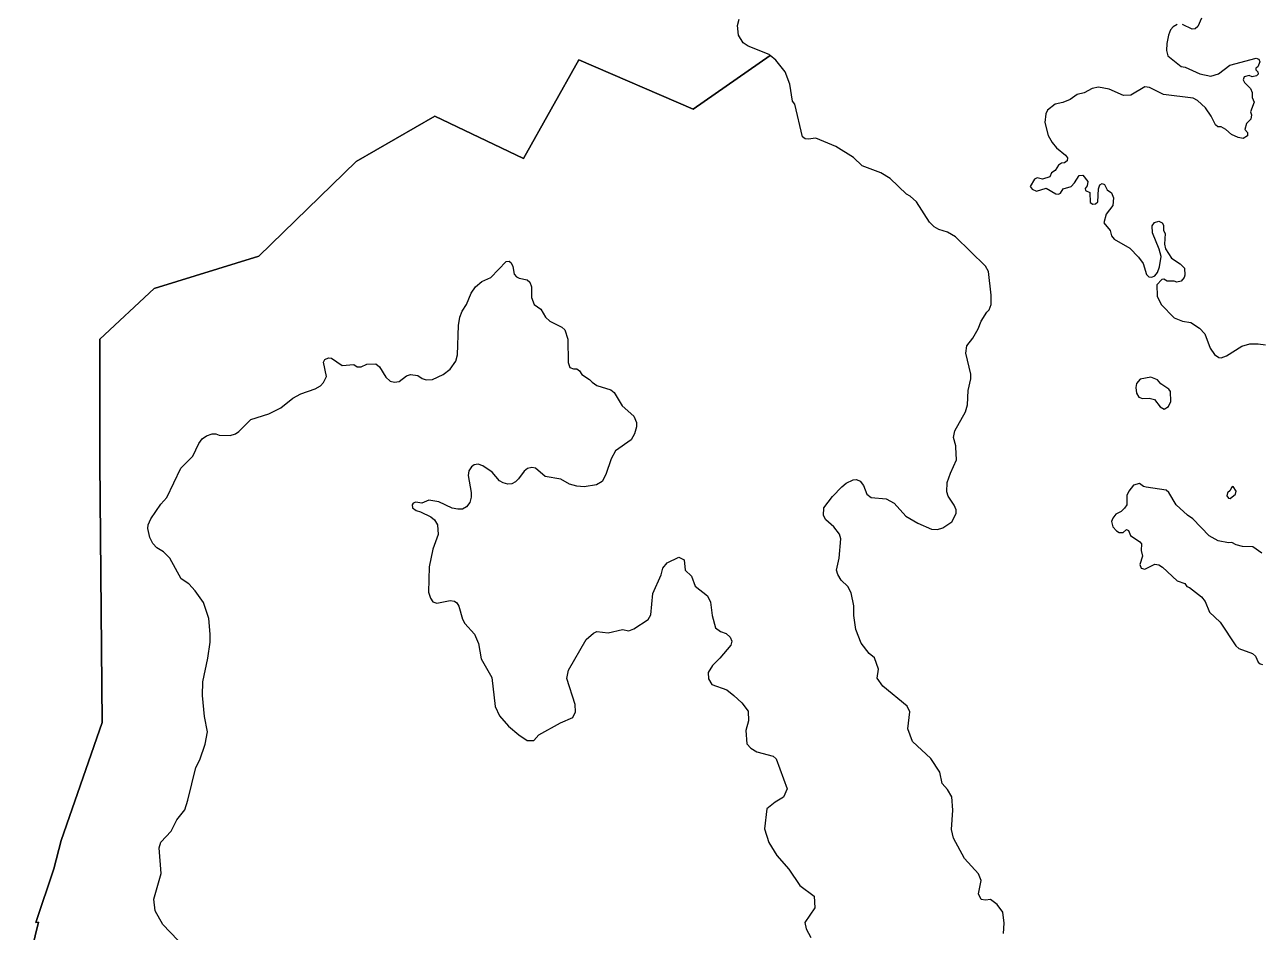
# Model space of a CAD drawing. Extents: x 369010 to 739155, y 6377141 to 6616555.
# Drawn here: x 474752 to 478743, y 6539293 to 6542220 of the extents above; entities that cross this region are included whole.
import ezdxf

# ---------------------------------------------------------------- set-up
doc = ezdxf.new("R2010")
doc.units = 0
doc.header["$LTSCALE"] = 40
doc.layers.add('1', color=7, linetype='Continuous', lineweight=13)

msp = doc.modelspace()

# ---------------------------------------------------------------- linework, layer by layer
at = {"layer": '1'}
for points in [[(474752.37, 6539141.27), (474797.05, 6539321.83), (474787.78, 6539321.17), (474846.04, 6539494.95), (474870.2, 6539585.81), (474905.29, 6539688.59), (475002.28, 6539966.63), (474995.16, 6540807.23), (474995.49, 6541204.44), (475169.93, 6541368.45), (475508.22, 6541472.89), (475823.18, 6541778.24), (476077.06, 6541923.88), (476363.55, 6541788.17), (476542.29, 6542106.44), (476911.03, 6541946.89), (477159.79, 6542120.5), (477156.31, 6542123.32), (477088.95, 6542150.29), (477072.73, 6542161.38), (477057.17, 6542186.37), (477054.86, 6542216.99), (477059.33, 6542237.35)], [(478553.33, 6542240.82), (478541.25, 6542213.52), (478532.15, 6542206.73), (478522.22, 6542205.57), (478491.93, 6542220.14)], [(478473.89, 6542220.63), (478460.98, 6542213.02), (478452.54, 6542202.59), (478445.92, 6542186.21), (478441.28, 6542159.4), (478439.63, 6542136.72), (478444.59, 6542119.18), (478486.8, 6542085.25), (478499.71, 6542083.1), (478547.54, 6542060.92), (478583.12, 6542053.8), (478607.45, 6542060.92), (478644.52, 6542089.39), (478729.59, 6542111.57), (478738.03, 6542108.75), (478741.34, 6542099.81), (478735.05, 6542083.6), (478728.43, 6542079.79), (478727.94, 6542073.5), (478734.72, 6542067.21), (478735.88, 6542060.42), (478730.42, 6542054.14), (478716.68, 6542051.65), (478706.59, 6542055.46), (478690.7, 6542050.83), (478687.72, 6542041.23), (478691.53, 6542033.28), (478711.06, 6542013.59), (478716.85, 6542000.51), (478716.85, 6541984.96), (478723.14, 6541969.56), (478711.06, 6541938.12), (478714.86, 6541928.35), (478712.21, 6541914.95)], [(477159.79, 6542120.5), (476911.03, 6541946.89), (476542.29, 6542106.44), (476363.55, 6541788.17), (476077.06, 6541923.88), (475823.18, 6541778.24), (475508.22, 6541472.89), (475169.93, 6541368.45), (474995.49, 6541204.44), (474995.16, 6540807.23), (475002.28, 6539966.63), (474905.29, 6539688.59), (474870.2, 6539585.81), (474846.04, 6539494.95), (474787.78, 6539321.17), (474797.05, 6539321.83), (474752.37, 6539141.27)], [(477753.95, 6540669.03), (477734.58, 6540697.33), (477730.28, 6540711.24), (477731.6, 6540741.52), (477742.69, 6540772.14), (477761.39, 6540814.68), (477759.24, 6540855.89), (477759.08, 6540860.19), (477751.96, 6540887.17), (477756.26, 6540908.19), (477790.36, 6540969.92), (477797.47, 6540992.43), (477798.96, 6541038.6), (477807.73, 6541076.01), (477808.4, 6541091.9), (477792.01, 6541159.42), (477794.99, 6541182.59), (477814.52, 6541207.25), (477831.9, 6541237.37), (477841.83, 6541262.2), (477859.37, 6541291.99), (477866.99, 6541299.6), (477873.44, 6541316.48), (477873.94, 6541346.94), (477865, 6541422.74), (477855.23, 6541439.95), (477758.25, 6541535.12), (477732.26, 6541549.68), (477704.63, 6541558.29), (477689.73, 6541567.06), (477674.67, 6541582.61), (477632.96, 6541647.33), (477612.44, 6541665.7), (477599.86, 6541672.65), (477547.07, 6541722.96), (477517.11, 6541741.5), (477457.03, 6541764.5), (477429.06, 6541791.15), (477372.29, 6541826.57), (477307.75, 6541853.88), (477283.09, 6541849.74), (477272.66, 6541851.39), (477264.55, 6541857.85), (477240.06, 6541963.44), (477231.62, 6541973.2), (477223.84, 6542027.49), (477208.11, 6542067.71), (477178.16, 6542105.11), (477159.79, 6542120.5)], [(478712.21, 6541914.95), (478697.98, 6541901.21), (478693.35, 6541881.85), (478700.96, 6541871.75), (478700.96, 6541861.32), (478687.06, 6541852.55), (478670.84, 6541855.03), (478649.82, 6541865.46), (478631.78, 6541881.52), (478615.89, 6541889.46), (478605.63, 6541890.29), (478598.51, 6541896.08), (478584.61, 6541924.71), (478565.74, 6541951.52), (478540.26, 6541974.53), (478525.53, 6541982.47), (478430.53, 6541993.89), (478384.85, 6542016.9), (478369.79, 6542018.55), (478324.93, 6541992.24), (478301.43, 6541991.58), (478254.43, 6542011.1), (478220.5, 6542017.56), (478200.31, 6542013.75), (478173.66, 6542000.02), (478151.16, 6541993.89), (478128.32, 6541978.34), (478104.98, 6541968.24), (478080.49, 6541963.61), (478055.83, 6541943.58), (478050.69, 6541932.16), (478046.72, 6541903.86), (478057.31, 6541861.99), (478070.39, 6541839.15), (478084.62, 6541821.93), (478113.92, 6541798.93), (478120.37, 6541790.16), (478119.05, 6541779.73), (478110.77, 6541773.28), (478100.68, 6541772.61), (478090.58, 6541765.83), (478080.49, 6541748.45), (478068.9, 6541741), (478062.94, 6541728.42), (478039.27, 6541720.65), (478021.73, 6541725.11), (478013.62, 6541720.65), (477999.39, 6541697.81), (478005.68, 6541689.03), (478019.91, 6541682.25), (478050.86, 6541692.01), (478082.31, 6541673.81), (478091.08, 6541672.15), (478097.53, 6541675.46), (478105.97, 6541689.37), (478131.96, 6541697.81), (478142.55, 6541709.23), (478157.28, 6541732.89), (478169.53, 6541734.22), (478185.58, 6541713.69), (478183.59, 6541699.79), (478176.81, 6541691.35), (478178.63, 6541683.9), (478192.03, 6541678.28), (478193.52, 6541646.17), (478201.97, 6541640.38), (478210.74, 6541641.04), (478218.52, 6541647.82), (478220.5, 6541689.37), (478224.64, 6541703.1), (478232.09, 6541706.58), (478239.87, 6541704.26), (478248.31, 6541687.05), (478262.37, 6541677.28), (478268.83, 6541660.4), (478266.51, 6541636.4), (478245.16, 6541608.43), (478237.05, 6541580.13), (478258.07, 6541555.47), (478261.88, 6541538.26), (478270.65, 6541527.83), (478321.96, 6541498.04), (478349.26, 6541469.08), (478364.32, 6541449.22), (478375.25, 6541413.14), (478382.7, 6541405.19), (478392.46, 6541404.7), (478402.39, 6541409.33), (478410.5, 6541419.76), (478417.62, 6541437.47), (478422.25, 6541471.07), (478415.96, 6541494.9), (478394.94, 6541547.36), (478393.29, 6541570.37), (478400.74, 6541581.62), (478414.64, 6541585.43), (478425.56, 6541579.97), (478430.53, 6541572.85), (478430.53, 6541555.31), (478435.16, 6541545.54)], [(478435.16, 6541545.54), (478433.84, 6541510.79), (478436.82, 6541496.06), (478455.52, 6541466.43), (478483.98, 6541447.89), (478498.22, 6541434.16), (478499.04, 6541410.66), (478497.39, 6541403.04), (478486.96, 6541392.12), (478473.06, 6541388.31), (478464.79, 6541391.79), (478442.11, 6541391.79), (478431.52, 6541398.08), (478425.23, 6541397.25), (478408.35, 6541380.04), (478410, 6541343.46), (478422.58, 6541316.65), (478464.45, 6541273.45), (478491.27, 6541263.03), (478518.08, 6541258.39), (478546.71, 6541240.02), (478563.59, 6541221.49), (478580.47, 6541175.31), (478594.71, 6541154.46), (478608.94, 6541145.19), (478616.88, 6541144.36), (478633.27, 6541150.65), (478683.42, 6541182.1), (478708.57, 6541189.71), (478735.38, 6541189.71), (478759.88, 6541185.9)], [(475192.94, 6539479.22), (475187.14, 6539561.98), (475192.27, 6539580.18), (475225.54, 6539615.77), (475243.91, 6539653), (475269.07, 6539685.11), (475279.33, 6539716.06), (475304.49, 6539821.49), (475318.39, 6539846.64), (475334.77, 6539897.12), (475343.05, 6539936.84), (475332.95, 6539986.83), (475326.5, 6540053.69), (475327.49, 6540098.38), (475343.38, 6540174.51), (475351.66, 6540226.14), (475351.66, 6540252.46), (475346.86, 6540302.77), (475329.31, 6540354.41), (475303.16, 6540392.48), (475282.14, 6540414.32), (475257.98, 6540430.54), (475220.74, 6540497.07), (475201.05, 6540518.26), (475179.2, 6540531), (475166.29, 6540544.9), (475156.86, 6540564.43), (475149.57, 6540593.4), (475150.9, 6540604.98), (475159.67, 6540624.84), (475192.44, 6540671.68), (475211.8, 6540693.36), (475256.99, 6540788.36), (475295.05, 6540826.26), (475314.91, 6540867.31), (475325.67, 6540882.53), (475339.08, 6540891.97), (475357.28, 6540898.42), (475369.36, 6540898.42), (475380.78, 6540894.28), (475416.2, 6540893.29), (475433.25, 6540898.75), (475443.84, 6540906.03), (475482.9, 6540944.93), (475540.83, 6540963.8), (475579.89, 6540982.33), (475617.79, 6541014.11), (475644.1, 6541027.85), (475690.11, 6541044.06), (475707.16, 6541054.16), (475717.58, 6541064.59), (475726.69, 6541083.79), (475716.92, 6541129.8), (475721.56, 6541138.9), (475732.98, 6541143.86), (475743.24, 6541143.53), (475777.99, 6541119.87), (475815.23, 6541122.68), (475825.99, 6541114.9), (475839.06, 6541115.23), (475857.44, 6541123.34), (475886.4, 6541125), (475898.15, 6541115.56), (475919, 6541081.47), (475932.41, 6541069.39), (475946.64, 6541065.25), (475961.7, 6541067.57), (475985.37, 6541086.6), (475998.44, 6541090.9), (476022.28, 6541086.93), (476036.51, 6541077.17), (476048.92, 6541073.36), (476069.28, 6541074.02), (476103.71, 6541090.9), (476126.71, 6541108.11), (476144.92, 6541133.77), (476149.72, 6541153.63), (476152.86, 6541249.12), (476157.66, 6541275.77), (476165.6, 6541295.3), (476179.34, 6541316.15), (476194.57, 6541352.56), (476208.3, 6541372.92), (476228.99, 6541390.8), (476257.79, 6541403.87), (476307.77, 6541455.51), (476317.21, 6541455.84), (476323.83, 6541450.38), (476328.96, 6541438.96), (476333.42, 6541413.97), (476340.87, 6541406.19), (476348.98, 6541401.55), (476374.64, 6541396.09), (476383.74, 6541388.81), (476388.54, 6541373.25), (476388.87, 6541338.83), (476397.31, 6541316.48), (476419.65, 6541301.09), (476434.55, 6541275.11), (476447.79, 6541262.86)], [(476447.79, 6541262.86), (476487.18, 6541242.67), (476496.94, 6541234.23), (476506.71, 6541204.6), (476507.54, 6541128.64), (476513.33, 6541112.91), (476524.75, 6541108.45), (476536, 6541108.78), (476544.61, 6541102.65), (476551.56, 6541089.91), (476576.88, 6541074.35), (476584.66, 6541065.25), (476600.55, 6541054.82), (476645.23, 6541041.42), (476656.32, 6541032.31), (476682.31, 6540989.12), (476719.38, 6540955.69), (476728.65, 6540935.83), (476728.65, 6540921.59), (476721.37, 6540899.08), (476710.77, 6540879.88), (476660.79, 6540844.47), (476646.23, 6540817.66), (476629.68, 6540767.18), (476617.6, 6540745.16), (476599.06, 6540734.74), (476559.67, 6540727.62), (476535.34, 6540730.1), (476511.84, 6540736.72), (476483.54, 6540752.61), (476433.39, 6540761.38), (476401.61, 6540787.7), (476389.86, 6540789.69), (476376.46, 6540786.71), (476365.04, 6540778.6), (476346.83, 6540753.94), (476337.73, 6540744.17), (476325.98, 6540737.88), (476312.41, 6540736.89), (476297.68, 6540740.86), (476285.59, 6540747.65), (476261.93, 6540774.62), (476232.3, 6540795.81), (476216.74, 6540800.61), (476204, 6540798.46), (476194.9, 6540792.83), (476186.79, 6540778.93), (476184.64, 6540764.2), (476194.73, 6540709.08), (476194.73, 6540694.35), (476189.93, 6540677.14), (476179.67, 6540663.24), (476166.6, 6540655.13), (476150.71, 6540655.79), (476132.83, 6540658.94), (476089.97, 6540679.46), (476057.53, 6540684.59), (476035.19, 6540675.49), (476015.16, 6540677.8), (476007.22, 6540674.83), (476004.07, 6540669.69), (476005.07, 6540660.26), (476016.32, 6540651.16), (476031.05, 6540647.35), (476063.49, 6540630.97), (476075.74, 6540620.71), (476085.17, 6540604.98), (476087.65, 6540573.87), (476070.44, 6540527.03), (476058.36, 6540469.77), (476056.7, 6540388.01), (476063.32, 6540368.48), (476070.44, 6540356.73), (476083.84, 6540352.26), (476126.38, 6540360.37), (476139.95, 6540359.04), (476148.06, 6540353.09), (476154.52, 6540342.49), (476165.77, 6540300.46), (476174.04, 6540286.22), (476205.16, 6540252.13), (476218.23, 6540221.84), (476226.34, 6540172.69), (476261.43, 6540112.44), (476271.36, 6540018.27), (476286.09, 6539988.81), (476314.72, 6539955.05), (476348.49, 6539926.91), (476375.13, 6539908.71), (476396.15, 6539908.71), (476413.03, 6539926.91), (476482.54, 6539966.3), (476522.6, 6539983.18), (476531.7, 6540001.39), (476530.21, 6540025.22), (476503.56, 6540108.8), (476508.53, 6540135.61), (476566.12, 6540234.58), (476588.8, 6540255.27), (476599.72, 6540260.9)], [(477913, 6539286.25), (477915.64, 6539319.18), (477911.67, 6539354.93), (477892.8, 6539379.09), (477871.29, 6539395.81), (477855.07, 6539393.16), (477841, 6539395.81), (477832.23, 6539413.35), (477841.66, 6539456.39), (477832.89, 6539477.9), (477787.87, 6539527.55), (477751.46, 6539593.59), (477745.34, 6539621.72), (477750.14, 6539683.62), (477746.66, 6539727.32), (477732.6, 6539750.15), (477715.55, 6539769.85), (477707.77, 6539806.1), (477678.31, 6539851.11), (477619.72, 6539905.89), (477604, 6539946.94), (477610.95, 6540001.72), (477602.01, 6540019.26), (477523.73, 6540083.98), (477505.19, 6540110.29), (477510.16, 6540138.76), (477496.42, 6540175.33), (477479.87, 6540190.06), (477453.72, 6540222.83), (477436.67, 6540267.35), (477430.22, 6540312.87), (477430.22, 6540343.98), (477421.28, 6540385.69), (477410.52, 6540406.21), (477389.51, 6540426.57), (477378.42, 6540444.44), (477374.28, 6540458.51), (477382.55, 6540497.41), (477387.69, 6540559.8), (477383.55, 6540575.19), (477365.01, 6540598.2), (477339.69, 6540620.71), (477331.91, 6540634.94), (477333.57, 6540660.26), (477361.37, 6540696.67), (477391, 6540727.29), (477405.56, 6540739.21), (477427.74, 6540750.63), (477438.83, 6540751.29), (477450.91, 6540745.99), (477461.33, 6540732.42), (477471.6, 6540704.12), (477485.99, 6540693.69), (477534.65, 6540689.22), (477560.14, 6540675.16), (477597.88, 6540633.28), (477636.44, 6540610.61), (477680.96, 6540590.75), (477700.32, 6540590.09), (477717.2, 6540595.22), (477746.33, 6540615.08), (477760.57, 6540642.06), (477760.57, 6540653.48), (477753.95, 6540669.03)], [(478747.96, 6540513.29), (478718.17, 6540534.31), (478685.07, 6540535.64), (478665.21, 6540540.27), (478650.48, 6540548.55), (478639.72, 6540547.39), (478606.62, 6540553.18), (478577.16, 6540569.9), (478525.03, 6540624.84), (478507.32, 6540635.77), (478470.58, 6540669.36), (478447.41, 6540709.08), (478439.13, 6540716.7), (478374.25, 6540726.3), (478365.15, 6540729.28), (478352.9, 6540738.54), (478332.88, 6540733.41), (478318.15, 6540714.05), (478311.86, 6540699.82), (478311.86, 6540669.53), (478304.74, 6540658.61), (478293.65, 6540648.51), (478275.78, 6540639.08), (478266.02, 6540626.66), (478262.71, 6540615.58), (478266.84, 6540599.02), (478278.26, 6540585.78), (478286.7, 6540580.82), (478299.45, 6540580.49), (478311.03, 6540590.25), (478316.66, 6540587.11), (478323.78, 6540571.05), (478354.23, 6540550.2), (478358.86, 6540543.91), (478357.87, 6540522.07), (478362.5, 6540503.69), (478353.73, 6540477.21), (478357.54, 6540464.64), (478370.28, 6540461.82), (478401.73, 6540478.21), (478414.8, 6540476.39), (478426.89, 6540468.94), (478474.22, 6540424.09), (478498.88, 6540415.32), (478505.5, 6540406.05), (478513.94, 6540402.74), (478552.5, 6540372.95), (478565.08, 6540357.39), (478578.49, 6540323.46), (478613.24, 6540291.19), (478664.22, 6540214.89), (478672.99, 6540205.95), (478717.84, 6540189.24), (478726.94, 6540181.46), (478736.05, 6540161.6), (478742.34, 6540156.8), (478749.95, 6540154.32)], [(476599.72, 6540260.9), (476636.79, 6540256.6), (476683.13, 6540266.69), (476703.66, 6540262.89), (476719.88, 6540269.01), (476765.72, 6540299.79), (476774.33, 6540314.85), (476780.78, 6540383.04), (476807.43, 6540443.12), (476813.72, 6540464.64), (476827.45, 6540482.84), (476865.02, 6540500.72), (476881.91, 6540491.94), (476885.88, 6540459.17), (476905.74, 6540438.98), (476917.82, 6540407.04), (476957.21, 6540375.59), (476966.64, 6540355.4), (476972.6, 6540312.87), (476983.69, 6540272.15), (476999.58, 6540260.24), (477017.45, 6540253.78), (477030.36, 6540242.69), (477036.32, 6540229.95), (477033.18, 6540217.04), (476997.1, 6540175), (476973.26, 6540150.51), (476959.86, 6540128.33), (476960.52, 6540108.14), (476971.94, 6540089.44), (477019.77, 6540071.89), (477042.61, 6540054.35), (477068.1, 6540030.85), (477088.29, 6540003.38), (477090.27, 6539972.43), (477081.5, 6539940.65), (477084.15, 6539898.28), (477097.56, 6539884.21), (477116.42, 6539872.13), (477169.55, 6539858.06), (477179.65, 6539849.29), (477215.23, 6539752.47), (477202.49, 6539726.32), (477175.51, 6539709.44), (477149.36, 6539687.93), (477141.91, 6539623.38), (477155.48, 6539579.02), (477181.63, 6539537.32), (477220.69, 6539492.96), (477255.61, 6539441.16), (477301.79, 6539406.07), (477304.44, 6539368.5), (477271.5, 6539321.33), (477275.64, 6539301.14), (477291.69, 6539273.01)], [(475246.56, 6539264.07), (475198.56, 6539314.55), (475173.41, 6539359.4), (475169.6, 6539397.13), (475192.94, 6539479.22)]]:
    msp.add_lwpolyline(points, dxfattribs=at)
for points in [[(478432.02, 6540978.69), (478446.25, 6540987.46), (478453.37, 6541003.52), (478452.54, 6541035.79), (478447.08, 6541043.24), (478421.92, 6541060.12), (478411, 6541072.7), (478388.82, 6541082.3), (478354.39, 6541075.51), (478343.14, 6541060.95), (478340.66, 6541048.7), (478342.64, 6541029.83), (478350.26, 6541016.92), (478362.83, 6541012.62), (478384.19, 6541014.44), (478401.07, 6541009.81), (478419.77, 6540985.81)], [(478655.28, 6540728.45), (478649.32, 6540725.47), (478645.68, 6540716.2), (478637.24, 6540708.75), (478634.76, 6540698.16), (478639.72, 6540691.04), (478645.18, 6540690.22), (478662.4, 6540704.12), (478664.88, 6540713.39)]]:
    msp.add_lwpolyline(points, close=True, dxfattribs=at)

doc.saveas('drawing.dxf')
